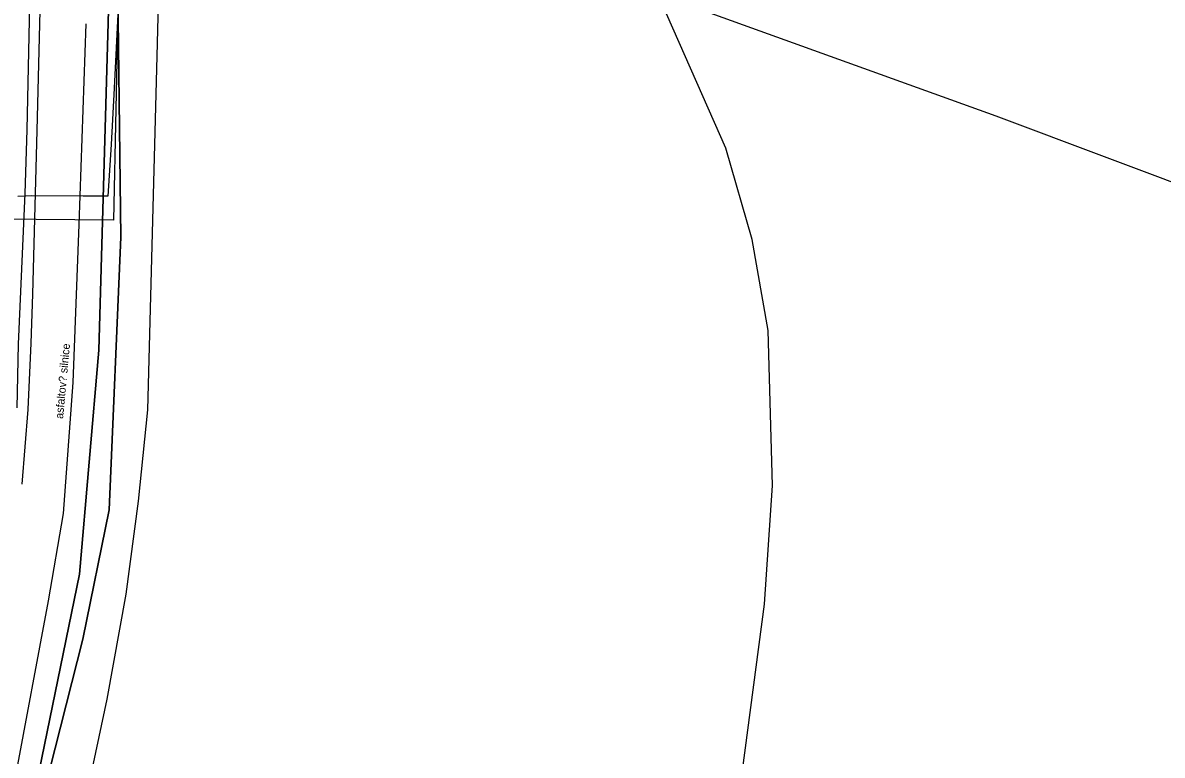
# Model space of a CAD drawing. Extents: x -645676 to -642474, y -1077513 to -1072613.
# Drawn here: x -644570.9 to -644428.5, y -1075082.2 to -1074990.7 of the extents above; entities that cross this region are included whole.
import ezdxf

# ---------------------------------------------------------------- set-up
doc = ezdxf.new("R2010")
doc.units = 0
for name, color, linetype in [('KULTURY_STAV', 7, 'Continuous'), ('P__kop___st_vaj_c_', 7, 'Continuous'), ('PLYNOVOD', 7, 'Continuous'), ('SDELOVACI', 7, 'Continuous'), ('Silnice_II__t__dy_a_III__t__dy', 7, 'Continuous'), ('VODOVOD', 7, 'Continuous'), ('VRSTEVNICE', 7, 'Continuous')]:
    doc.layers.add(name, color=color, linetype=linetype)

# ---------------------------------------------------------------- blocks, each defined once
blk = doc.blocks.new('6$3520')
for p, q in [((-0.76, 0), (-0.76, -1)), ((0, -1), (0, 0)), ((0.76, 0), (0.76, -1))]:
    blk.add_line(p, q)
blk.add_lwpolyline([(-3.5, 0), (-2.23, 0), (-1.48, 0), (-1.48, -1), (-0.21, -1), (1.06, -1), (1.5, -1), (1.5, 0), (2.77, 0), (3.5, 0)])

msp = doc.modelspace()

# ---------------------------------------------------------------- linework, layer by layer
at = {"layer": 'KULTURY_STAV'}
for points in [[(-644570.53, -1075092.51), (-644563.77, -1075059.63), (-644561.36, -1075031.63), (-644560.18, -1074990.72), (-644558.03, -1074904.5), (-644557.93, -1074900.48)], [(-644127.45, -1075086.98), (-644129.42, -1075059.78), (-644147.15, -1075053.4), (-644187.28, -1075037.16), (-644343.27, -1074978.43), (-644510.38, -1074916.7), (-644549.16, -1074903.47), (-644556.33, -1074901.02), (-644557.93, -1074900.48), (-644558.03, -1074904.5), (-644560.18, -1074990.72), (-644561.36, -1075031.63), (-644563.77, -1075059.63), (-644570.53, -1075092.51)], [(-644557.93, -1074900.48), (-644556.33, -1074901.02), (-644549.16, -1074903.47), (-644554.14, -1074904.08), (-644556.81, -1074908.05), (-644558.1, -1074929.47), (-644558.84, -1074967.55), (-644558.93, -1074990.26), (-644558.6, -1075017.51), (-644560.06, -1075051.56), (-644563.36, -1075067.72), (-644569.63, -1075092.35)], [(-644569.63, -1075092.35), (-644563.36, -1075067.72), (-644560.06, -1075051.56), (-644558.6, -1075017.51), (-644558.93, -1074990.26), (-644558.84, -1074967.55), (-644558.1, -1074929.47), (-644556.81, -1074908.05), (-644554.14, -1074904.08), (-644549.16, -1074903.47)]]:
    msp.add_lwpolyline(points, dxfattribs=at)
at = {"layer": 'P__kop___st_vaj_c_'}
msp.add_lwpolyline([(-644568.25, -1074915.76), (-644568.53, -1074926.8), (-644568.53, -1074930.97), (-644569.54, -1074963.28), (-644569.66, -1074970.78), (-644570.35, -1075004.08), (-644570.6, -1075012.03), (-644571.46, -1075030.88), (-644571.62, -1075038.82)], dxfattribs=at)
at = {"layer": 'PLYNOVOD'}
msp.add_lwpolyline([(-644486.49, -1074988.91), (-644449.26, -1075002.34), (-644421.17, -1075012.88)], dxfattribs=at)
at = {"layer": 'SDELOVACI'}
for points in [[(-644546.98, -1074888.45), (-644553.52, -1074971.86), (-644554.13, -1074994.89), (-644555.29, -1075039.09), (-644556.43, -1075050.48), (-644557.99, -1075062.09), (-644560.38, -1075075.22), (-644564.89, -1075096.59)], [(-644556.34, -1074906.43), (-644557.28, -1074908.24), (-644557.74, -1074915.1), (-644557.69, -1074920.5), (-644557.85, -1074927.27), (-644557.9, -1074933.2), (-644558.03, -1074937.6), (-644558.08, -1074942.25), (-644558.25, -1074949.58), (-644558.39, -1074952.38), (-644558.81, -1074958.28), (-644559.21, -1074965.78), (-644559.31, -1074968.82), (-644559.18, -1074975.65), (-644559.31, -1074983.19), (-644558.99, -1074989.62), (-644559.44, -1074998.87), (-644559.82, -1075005.92), (-644560.23, -1075012.36), (-644563.33, -1075012.38), (-644569.77, -1075012.35), (-644571.5, -1075012.42)], [(-644556.34, -1074906.43), (-644557.28, -1074908.24), (-644557.74, -1074915.1), (-644557.69, -1074920.5), (-644557.85, -1074927.27), (-644557.9, -1074933.2), (-644558.03, -1074937.6), (-644558.08, -1074942.25), (-644558.25, -1074949.58), (-644558.39, -1074952.38), (-644558.81, -1074958.28), (-644559.21, -1074965.78), (-644559.31, -1074968.82), (-644559.18, -1074975.65), (-644559.31, -1074983.19), (-644558.99, -1074989.62), (-644559.44, -1074998.87), (-644559.82, -1075005.92), (-644560.23, -1075012.36), (-644563.33, -1075012.38), (-644569.77, -1075012.35), (-644571.5, -1075012.42)]]:
    msp.add_lwpolyline(points, dxfattribs=at)
at = {"layer": 'Silnice_II__t__dy_a_III__t__dy'}
for p, q in [((-644569.06, -1075004.15), (-644568.18, -1074969.01)), ((-644562.99, -1074990.83), (-644563.87, -1075015.9)), ((-644569.63, -1075024.64), (-644569.06, -1075004.15)), ((-644563.87, -1075015.9), (-644564.61, -1075035.66)), ((-644569.81, -1075030.73), (-644569.63, -1075024.64)), ((-644570.21, -1075039.04), (-644569.81, -1075030.73)), ((-644564.61, -1075035.66), (-644565.83, -1075052.04)), ((-644570.94, -1075048.38), (-644570.21, -1075039.04)), ((-644565.83, -1075052.04), (-644567.71, -1075062.93)), ((-644567.71, -1075062.93), (-644572.45, -1075088.32))]:
    msp.add_line(p, q, dxfattribs=at)
at = {"layer": 'VODOVOD'}
for p, q in [((-644558.81, -1074980.77), (-644559.53, -1075015.38)), ((-644559.53, -1075015.38), (-644574.66, -1075015.23))]:
    msp.add_line(p, q, dxfattribs=at)
at = {"layer": 'VRSTEVNICE'}
msp.add_lwpolyline([(-644481.29, -1075086.99), (-644478.16, -1075063.35), (-644477.16, -1075048.54), (-644477.73, -1075029.17), (-644479.72, -1075017.78), (-644483, -1075006.38), (-644499.09, -1074969.92), (-644504.51, -1074955.97), (-644507.78, -1074942.01), (-644508.21, -1074925.77), (-644505.08, -1074912.1), (-644501.09, -1074898.43), (-644496.96, -1074889.31), (-644482.29, -1074867.24)], dxfattribs=at)

# ---------------------------------------------------------------- block references
at = {"layer": 'PLYNOVOD', "xscale": 5, "yscale": 5.000000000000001, "rotation": -13.901887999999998}
msp.add_blockref('6$3520', (-644505.31, -1074982.12), dxfattribs=at)

# ---------------------------------------------------------------- texts
at = {"layer": 'Silnice_II__t__dy_a_III__t__dy'}
msp.add_text('asfaltov? silnice', height=1, rotation=84.626, dxfattribs=at).set_placement((-644565.84, -1075040.23))

doc.saveas('drawing.dxf')
